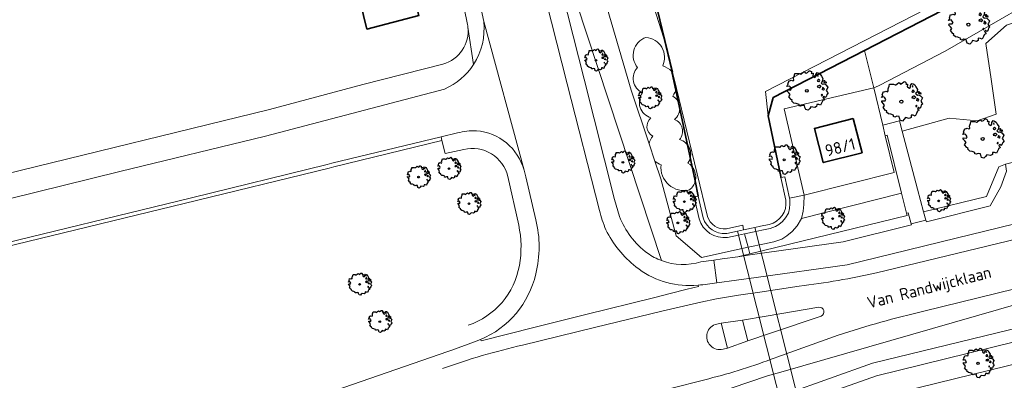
# Model space of a CAD drawing. Header units: metres. Extents: x 152391 to 157968, y 462336 to 467280.
# Tile 588 of 656: x 156572 to 156685, y 464189 to 464230. Entities that reach past the tile are written whole.
import ezdxf
from ezdxf.enums import TextEntityAlignment as Align

# ---------------------------------------------------------------- set-up
doc = ezdxf.new("R2010")
doc.units = ezdxf.units.M
doc.header["$LTSCALE"] = 0.75
doc.layers.get('0').update_dxf_attribs({"lineweight": 25})
for name, color, linetype, lineweight in [('B-GV-GR-BOOM-S', 252, 'Continuous', 25), ('B-WE-GK-BESCHOEIING-G', 251, 'GK-BESCHOEIING', 35), ('B-WE-GR-BEPLANTING_CULTUUR_BOSPLANTSOEN-GV', 251, 'Continuous', 18), ('B-WE-GR-BOS_GEMENGD-GV', 251, 'Continuous', 13), ('B-WE-GR-BOS_LOOF-GV', 251, 'Continuous', 13), ('B-WE-GW-TALUD_KRUIN-G', 251, 'Continuous', 18), ('B-WE-KW-KUNSTWERK_DUIKER-GV', 5, 'Continuous', 18), ('B-WE-OG-BEBOUWING-GV', 6, 'Continuous', 35), ('B-WE-OG-BEBOUWING-T18', 1, 'Continuous', 18), ('B-WE-OG-TERREIN_CULTUURSCHEIDING-GV', 251, 'Continuous', 18), ('B-WE-OG-TOPOGRAFIE-T18', 1, 'Continuous', 18), ('B-WE-OG-WATER_SLOOT-GV', 251, 'Continuous', 18), ('B-WE-VH-VERHARDING_ASFALT-GV', 251, 'Continuous', 18), ('B-WE-VH-VERHARDING_TEGEL-GV', 251, 'Continuous', 18)]:
    doc.layers.add(name, color=color, linetype=linetype, lineweight=lineweight)
doc.styles.add('NLCS-ISO-M750-T18', font='NLCS-ISO.ttf', dxfattribs={"height": 1.35})
doc.linetypes.add('GK-BESCHOEIING', pattern='A,30,-5,[1,NLCS.SHX,S=1,R=0,X=0,Y=0],-5', length=40)

# ---------------------------------------------------------------- blocks, each defined once
blk = doc.blocks.new('SGR-BOOM_21_30')
at = {"linetype": 'Continuous'}
for p, q in [((-1.13, 1.09), (-1.11, 1.19)), ((-1.11, 1.19), (-1.05, 1.33)), ((-1.05, 1.33), (-1.02, 1.5)), ((-1.02, 1.5), (-0.67, 1.5)), ((-0.67, 1.5), (-0.52, 1.43)), ((-0.52, 1.43), (-0.47, 1.45)), ((-0.47, 1.45), (-0.37, 1.55)), ((-0.37, 1.55), (-0.23, 1.65)), ((-0.23, 1.65), (-0.13, 1.58)), ((-0.13, 1.58), (-0.06, 1.52)), ((-0.06, 1.52), (0.07, 1.58)), ((0.07, 1.58), (0.2, 1.71)), ((0.2, 1.71), (0.26, 1.73)), ((0.26, 1.73), (0.33, 1.7)), ((0.33, 1.7), (0.39, 1.65)), ((0.4, 1.53), (0.38, 1.5)), ((0.38, 1.5), (0.53, 1.52)), ((0.39, 1.65), (0.4, 1.53)), ((0.54, 1.48), (0.51, 1.29)), ((0.51, 1.29), (0.57, 1.24)), ((0.53, 1.52), (0.54, 1.48)), ((0.57, 1.24), (0.69, 1.15)), ((0.69, 1.15), (0.75, 1.2)), ((0.75, 1.2), (0.8, 1.29)), ((0.79, 1.4), (0.89, 1.56)), ((0.8, 1.29), (0.79, 1.4)), ((0.89, 1.56), (1.02, 1.53)), ((0.97, 1.37), (0.93, 1.33)), ((0.93, 1.33), (0.95, 1.25)), ((0.95, 1.25), (0.96, 1.24)), ((0.96, 1.27), (0.97, 1.37)), ((1.02, 1.53), (1.16, 1.45)), ((1.16, 1.45), (1.25, 1.27)), ((1.25, 1.27), (1.38, 1.06)), ((-1.7, 0.37), (-1.66, 0.48)), ((-1.49, 0.41), (-1.7, 0.37)), ((-1.68, -0.03), (-1.67, 0.09)), ((-1.67, 0.09), (-1.39, 0.07)), ((-1.66, 0.48), (-1.6, 0.53)), ((-1.63, 0.58), (-1.53, 0.87)), ((-1.6, 0.53), (-1.63, 0.58)), ((-1.53, 0.87), (-1.46, 0.86)), ((-1.42, 0.33), (-1.49, 0.41)), ((-1.46, 0.86), (-1.34, 0.91)), ((-1.33, 0.18), (-1.42, 0.33)), ((-1.39, 0.07), (-1.33, 0.18)), ((-1.34, 0.91), (-1.18, 0.86)), ((-1.18, 0.86), (-1.12, 0.92)), ((-1.12, 0.92), (-1.13, 1.09)), ((0.94, 0.91), (0.89, 0.87)), ((0.89, 0.87), (0.93, 0.83)), ((0.93, 0.41), (0.89, 0.33)), ((0.89, 0.33), (1.03, 0.32)), ((0.93, 0.83), (0.98, 0.84)), ((1.05, 0.46), (0.93, 0.41)), ((0.97, 0.97), (0.94, 0.91)), ((1.03, 0.97), (0.97, 0.97)), ((0.98, 0.84), (1.03, 0.78)), ((1.08, 0.94), (1.03, 0.97)), ((1.03, 0.78), (1.08, 0.84)), ((1.03, 0.32), (1.11, 0.25)), ((1.11, 0.46), (1.05, 0.46)), ((1.12, 0.87), (1.08, 0.94)), ((1.08, 0.84), (1.12, 0.87)), ((1.22, 0.4), (1.11, 0.46)), ((1.11, 0.25), (1.2, 0.37)), ((1.2, 0.37), (1.24, 0.41)), ((1.32, 0.79), (1.23, 0.69)), ((1.23, 0.69), (1.27, 0.63)), ((1.27, 0.63), (1.38, 0.56)), ((1.34, 0.18), (1.31, 0.1)), ((1.43, 0.05), (1.31, 0.1)), ((1.38, 1.06), (1.32, 0.79)), ((1.36, 0.3), (1.34, 0.23)), ((1.34, 0.23), (1.34, 0.18)), ((1.43, 0.23), (1.36, 0.3)), ((1.38, 0.56), (1.44, 0.6)), ((1.47, 0.2), (1.43, 0.23)), ((1.43, 0.05), (1.51, 0.14)), ((1.47, 0.86), (1.44, 0.81)), ((1.44, 0.81), (1.46, 0.74)), ((1.44, 0.6), (1.57, 0.56)), ((1.46, 0.74), (1.53, 0.69)), ((1.54, 0.86), (1.47, 0.86)), ((1.51, 0.14), (1.47, 0.2)), ((1.53, 0.73), (1.64, 0.68)), ((1.53, 0.69), (1.54, 0.73)), ((1.62, 0.76), (1.54, 0.86)), ((1.57, 0.56), (1.64, 0.51)), ((1.73, 0.71), (1.62, 0.76)), ((1.64, 0.68), (1.73, 0.71)), ((1.64, 0.51), (1.81, 0.32)), ((1.72, 0.1), (1.67, 0.04)), ((1.67, 0.04), (1.76, -0.09)), ((1.81, 0.32), (1.72, 0.1)), ((-1.54, -0.18), (-1.68, -0.03)), ((-1.55, -0.51), (-1.49, -0.42)), ((-1.35, -0.75), (-1.55, -0.51)), ((-1.44, -0.32), (-1.54, -0.18)), ((-1.49, -0.42), (-1.44, -0.32)), ((-1.25, -0.78), (-1.35, -0.75)), ((-1.27, -0.9), (-1.25, -0.78)), ((-1.11, -1.05), (-1.27, -0.9)), ((-0.91, -1.08), (-1.11, -1.05)), ((-0.67, -1.18), (-0.91, -1.08)), ((1.29, -1.01), (1.18, -1.24)), ((1.29, -0.29), (1.24, -0.36)), ((1.24, -0.36), (1.25, -0.42)), ((1.26, -0.42), (1.33, -0.41)), ((1.33, -0.34), (1.29, -0.29)), ((1.36, -0.88), (1.29, -1.01)), ((1.33, -0.41), (1.33, -0.34)), ((1.37, -0.83), (1.36, -0.88)), ((1.48, -0.8), (1.37, -0.83)), ((1.46, -0.47), (1.39, -0.59)), ((1.39, -0.59), (1.43, -0.64)), ((1.43, -0.64), (1.5, -0.7)), ((1.58, -0.59), (1.46, -0.47)), ((1.5, -0.7), (1.48, -0.8)), ((1.66, -0.52), (1.58, -0.59)), ((1.68, -0.42), (1.66, -0.52)), ((1.72, -0.31), (1.68, -0.42)), ((1.84, -0.18), (1.72, -0.31)), ((1.76, -0.09), (1.84, -0.18)), ((-0.68, -1.29), (-0.67, -1.18)), ((-0.55, -1.33), (-0.68, -1.29)), ((-0.4, -1.26), (-0.55, -1.33)), ((-0.19, -1.28), (-0.4, -1.26)), ((-0.16, -1.43), (-0.19, -1.28)), ((-0.13, -1.49), (-0.16, -1.43)), ((-0.1, -1.61), (-0.13, -1.49)), ((0.11, -1.67), (-0.1, -1.61)), ((0.25, -1.52), (0.11, -1.67)), ((0.36, -1.38), (0.25, -1.52)), ((0.68, -1.44), (0.36, -1.38)), ((0.83, -1.36), (0.68, -1.44)), ((0.84, -1.16), (0.83, -1.36)), ((1.03, -1.18), (0.84, -1.16)), ((1.18, -1.24), (1.03, -1.18))]:
    blk.add_line(p, q, dxfattribs=at)
blk.add_circle((0, 0), 0.126, dxfattribs=at)
blk = doc.blocks.new('SGR-BOOM_31_50')
at = {"linetype": 'Continuous'}
for p, q in [((0.09, 2.11), (0.27, 2.28)), ((0.27, 2.28), (0.35, 2.31)), ((0.35, 2.31), (0.44, 2.26)), ((0.44, 2.26), (0.52, 2.2)), ((-2.18, 0.77), (-2.04, 1.17)), ((-2.04, 1.17), (-1.94, 1.14)), ((-1.94, 1.14), (-1.79, 1.21)), ((-1.79, 1.21), (-1.57, 1.14)), ((-1.57, 1.14), (-1.49, 1.23)), ((-1.51, 1.45), (-1.48, 1.58)), ((-1.49, 1.23), (-1.51, 1.45)), ((-1.48, 1.58), (-1.4, 1.78)), ((-1.4, 1.78), (-1.36, 2)), ((-1.36, 2), (-0.89, 2)), ((-0.89, 2), (-0.69, 1.91)), ((-0.69, 1.91), (-0.63, 1.93)), ((-0.63, 1.93), (-0.49, 2.06)), ((-0.49, 2.06), (-0.3, 2.2)), ((-0.3, 2.2), (-0.18, 2.11)), ((-0.18, 2.11), (-0.08, 2.02)), ((-0.08, 2.02), (0.09, 2.11)), ((0.54, 2.04), (0.51, 2)), ((0.51, 2), (0.71, 2.02)), ((0.52, 2.2), (0.54, 2.04)), ((0.72, 1.98), (0.68, 1.71)), ((0.68, 1.71), (0.75, 1.65)), ((0.71, 2.02), (0.72, 1.98)), ((0.75, 1.65), (0.92, 1.54)), ((0.92, 1.54), (1, 1.6)), ((1, 1.6), (1.06, 1.71)), ((1.05, 1.87), (1.19, 2.09)), ((1.06, 1.71), (1.05, 1.87)), ((1.19, 2.09), (1.36, 2.04)), ((1.25, 1.21), (1.19, 1.17)), ((1.19, 1.17), (1.23, 1.1)), ((1.3, 1.82), (1.23, 1.78)), ((1.23, 1.78), (1.27, 1.67)), ((1.3, 1.3), (1.25, 1.21)), ((1.27, 1.67), (1.28, 1.65)), ((1.28, 1.69), (1.3, 1.82)), ((1.37, 1.3), (1.3, 1.3)), ((1.36, 2.04), (1.54, 1.93)), ((1.44, 1.25), (1.37, 1.3)), ((1.5, 1.17), (1.44, 1.25)), ((1.44, 1.12), (1.5, 1.17)), ((1.54, 1.93), (1.67, 1.69)), ((1.67, 1.69), (1.84, 1.41)), ((1.84, 1.41), (1.76, 1.06)), ((1.96, 1.14), (1.92, 1.08)), ((2.06, 1.14), (1.96, 1.14)), ((2.16, 1.01), (2.06, 1.14)), ((-2.27, 0.49), (-2.21, 0.64)), ((-1.99, 0.55), (-2.27, 0.49)), ((-2.24, -0.04), (-2.22, 0.11)), ((-2.22, 0.11), (-1.85, 0.09)), ((-2.21, 0.64), (-2.13, 0.71)), ((-2.13, 0.71), (-2.18, 0.77)), ((-1.9, 0.44), (-1.99, 0.55)), ((-1.77, 0.25), (-1.9, 0.44)), ((-1.85, 0.09), (-1.77, 0.25)), ((1.23, 0.55), (1.19, 0.44)), ((1.19, 0.44), (1.37, 0.42)), ((1.23, 1.1), (1.31, 1.12)), ((1.4, 0.62), (1.23, 0.55)), ((1.31, 1.12), (1.37, 1.03)), ((1.37, 1.03), (1.44, 1.12)), ((1.37, 0.42), (1.48, 0.33)), ((1.48, 0.62), (1.4, 0.62)), ((1.62, 0.53), (1.48, 0.62)), ((1.48, 0.33), (1.61, 0.49)), ((1.61, 0.49), (1.65, 0.55)), ((1.76, 1.06), (1.64, 0.93)), ((1.64, 0.93), (1.7, 0.84)), ((1.7, 0.84), (1.84, 0.75)), ((1.79, 0.25), (1.75, 0.14)), ((1.91, 0.07), (1.75, 0.14)), ((1.81, 0.4), (1.79, 0.31)), ((1.79, 0.31), (1.79, 0.25)), ((1.9, 0.31), (1.81, 0.4)), ((1.84, 0.75), (1.92, 0.79)), ((1.96, 0.27), (1.9, 0.31)), ((1.91, 0.07), (2.01, 0.18)), ((1.92, 1.08), (1.95, 0.99)), ((1.92, 0.79), (2.09, 0.75)), ((1.95, 0.99), (2.04, 0.93)), ((2.01, 0.18), (1.96, 0.27)), ((2.04, 0.97), (2.18, 0.9)), ((2.04, 0.93), (2.06, 0.97)), ((2.09, 0.75), (2.18, 0.68)), ((2.3, 0.95), (2.16, 1.01)), ((2.18, 0.9), (2.3, 0.95)), ((2.18, 0.68), (2.41, 0.42)), ((2.29, 0.14), (2.23, 0.05)), ((2.23, 0.05), (2.35, -0.13)), ((2.41, 0.42), (2.29, 0.14)), ((-2.05, -0.24), (-2.24, -0.04)), ((-2.07, -0.67), (-1.99, -0.56)), ((-1.8, -1), (-2.07, -0.67)), ((-1.91, -0.43), (-2.05, -0.24)), ((-1.99, -0.56), (-1.91, -0.43)), ((-1.67, -1.05), (-1.8, -1)), ((-1.7, -1.2), (-1.67, -1.05)), ((1.72, -0.39), (1.65, -0.48)), ((1.65, -0.48), (1.67, -0.56)), ((1.68, -0.56), (1.78, -0.54)), ((1.78, -0.45), (1.72, -0.39)), ((1.78, -0.54), (1.78, -0.45)), ((1.82, -1.11), (1.81, -1.18)), ((1.98, -1.07), (1.82, -1.11)), ((1.95, -0.63), (1.85, -0.78)), ((1.85, -0.78), (1.9, -0.85)), ((1.9, -0.85), (1.99, -0.94)), ((2.1, -0.78), (1.95, -0.63)), ((1.99, -0.94), (1.98, -1.07)), ((2.21, -0.7), (2.1, -0.78)), ((2.24, -0.56), (2.21, -0.7)), ((2.29, -0.41), (2.24, -0.56)), ((2.46, -0.24), (2.29, -0.41)), ((2.35, -0.13), (2.46, -0.24)), ((-1.48, -1.4), (-1.7, -1.2)), ((-1.22, -1.44), (-1.48, -1.4)), ((-0.89, -1.57), (-1.22, -1.44)), ((-0.91, -1.72), (-0.89, -1.57)), ((-0.73, -1.77), (-0.91, -1.72)), ((-0.53, -1.68), (-0.73, -1.77)), ((-0.25, -1.7), (-0.53, -1.68)), ((-0.21, -1.9), (-0.25, -1.7)), ((-0.18, -1.99), (-0.21, -1.9)), ((-0.13, -2.14), (-0.18, -1.99)), ((0.15, -2.23), (-0.13, -2.14)), ((0.34, -2.03), (0.15, -2.23)), ((0.47, -1.83), (0.34, -2.03)), ((0.91, -1.92), (0.47, -1.83)), ((1.11, -1.81), (0.91, -1.92)), ((1.13, -1.55), (1.11, -1.81)), ((1.37, -1.57), (1.13, -1.55)), ((1.58, -1.66), (1.37, -1.57)), ((1.72, -1.35), (1.58, -1.66)), ((1.81, -1.18), (1.72, -1.35))]:
    blk.add_line(p, q, dxfattribs=at)
blk.add_circle((0, 0), 0.169, dxfattribs=at)
blk = doc.blocks.new('SGR-BOOM_0_20')
at = {"linetype": 'Continuous'}
for p, q in [((-0.35, 1.09), (-0.27, 1.16)), ((-0.27, 1.16), (-0.17, 1.24)), ((-0.17, 1.24), (-0.1, 1.19)), ((-0.1, 1.19), (-0.05, 1.14)), ((-0.05, 1.14), (0.05, 1.19)), ((0.05, 1.19), (0.15, 1.28)), ((0.15, 1.28), (0.2, 1.3)), ((0.2, 1.3), (0.25, 1.27)), ((0.25, 1.27), (0.29, 1.24)), ((0.3, 1.15), (0.28, 1.12)), ((0.28, 1.12), (0.4, 1.14)), ((0.29, 1.24), (0.3, 1.15)), ((0.4, 1.14), (0.41, 1.11)), ((0.59, 1.05), (0.67, 1.17)), ((0.67, 1.17), (0.76, 1.15)), ((0.76, 1.15), (0.87, 1.09)), ((-1.28, 0.27), (-1.24, 0.36)), ((-1.12, 0.31), (-1.28, 0.27)), ((-1.26, -0.02), (-1.25, 0.06)), ((-1.25, 0.06), (-1.04, 0.05)), ((-1.24, 0.36), (-1.2, 0.4)), ((-1.22, 0.43), (-1.15, 0.66)), ((-1.2, 0.4), (-1.22, 0.43)), ((-1.15, 0.66), (-1.09, 0.64)), ((-1.07, 0.25), (-1.12, 0.31)), ((-1.09, 0.64), (-1.01, 0.68)), ((-1, 0.14), (-1.07, 0.25)), ((-1.04, 0.05), (-1, 0.14)), ((-1.01, 0.68), (-0.88, 0.64)), ((-0.88, 0.64), (-0.84, 0.69)), ((-0.85, 0.82), (-0.83, 0.89)), ((-0.84, 0.69), (-0.85, 0.82)), ((-0.83, 0.89), (-0.79, 1)), ((-0.79, 1), (-0.76, 1.12)), ((-0.76, 1.12), (-0.5, 1.12)), ((-0.5, 1.12), (-0.39, 1.07)), ((-0.39, 1.07), (-0.35, 1.09)), ((0.41, 1.11), (0.38, 0.96)), ((0.38, 0.96), (0.42, 0.93)), ((0.42, 0.93), (0.52, 0.87)), ((0.52, 0.87), (0.56, 0.9)), ((0.56, 0.9), (0.6, 0.96)), ((0.6, 0.96), (0.59, 1.05)), ((0.7, 0.68), (0.67, 0.66)), ((0.67, 0.66), (0.69, 0.62)), ((0.69, 0.31), (0.67, 0.25)), ((0.67, 0.25), (0.77, 0.24)), ((0.73, 1.03), (0.69, 1)), ((0.69, 1), (0.71, 0.94)), ((0.69, 0.62), (0.74, 0.63)), ((0.79, 0.35), (0.69, 0.31)), ((0.73, 0.73), (0.7, 0.68)), ((0.71, 0.94), (0.72, 0.93)), ((0.72, 0.95), (0.73, 1.03)), ((0.77, 0.73), (0.73, 0.73)), ((0.74, 0.63), (0.77, 0.58)), ((0.81, 0.71), (0.77, 0.73)), ((0.77, 0.58), (0.81, 0.63)), ((0.77, 0.24), (0.83, 0.19)), ((0.83, 0.35), (0.79, 0.35)), ((0.84, 0.66), (0.81, 0.71)), ((0.81, 0.63), (0.84, 0.66)), ((0.91, 0.3), (0.83, 0.35)), ((0.83, 0.19), (0.9, 0.27)), ((0.87, 1.09), (0.94, 0.95)), ((0.9, 0.27), (0.93, 0.31)), ((0.99, 0.59), (0.92, 0.52)), ((0.92, 0.52), (0.96, 0.47)), ((0.94, 0.95), (1.03, 0.79)), ((0.96, 0.47), (1.03, 0.42)), ((1.01, 0.14), (0.98, 0.08)), ((1.08, 0.04), (0.98, 0.08)), ((1.03, 0.79), (0.99, 0.59)), ((1.02, 0.22), (1.01, 0.18)), ((1.01, 0.18), (1.01, 0.14)), ((1.07, 0.18), (1.02, 0.22)), ((1.03, 0.42), (1.08, 0.45)), ((1.1, 0.15), (1.07, 0.18)), ((1.1, 0.64), (1.08, 0.61)), ((1.08, 0.61), (1.1, 0.56)), ((1.08, 0.45), (1.17, 0.42)), ((1.08, 0.04), (1.13, 0.1)), ((1.16, 0.64), (1.1, 0.64)), ((1.1, 0.56), (1.15, 0.52)), ((1.13, 0.1), (1.1, 0.15)), ((1.15, 0.55), (1.23, 0.51)), ((1.15, 0.52), (1.16, 0.55)), ((1.22, 0.57), (1.16, 0.64)), ((1.17, 0.42), (1.23, 0.39)), ((1.3, 0.53), (1.22, 0.57)), ((1.23, 0.51), (1.3, 0.53)), ((1.23, 0.39), (1.36, 0.24)), ((1.29, 0.08), (1.25, 0.03)), ((1.25, 0.03), (1.32, -0.07)), ((1.36, 0.24), (1.29, 0.08)), ((-1.15, -0.13), (-1.26, -0.02)), ((-1.16, -0.38), (-1.12, -0.32)), ((-1.02, -0.56), (-1.16, -0.38)), ((-1.08, -0.24), (-1.15, -0.13)), ((-1.12, -0.32), (-1.08, -0.24)), ((-0.94, -0.59), (-1.02, -0.56)), ((-0.95, -0.67), (-0.94, -0.59)), ((-0.83, -0.79), (-0.95, -0.67)), ((-0.68, -0.81), (-0.83, -0.79)), ((-0.5, -0.88), (-0.68, -0.81)), ((-0.51, -0.97), (-0.5, -0.88)), ((-0.41, -0.99), (-0.51, -0.97)), ((-0.3, -0.95), (-0.41, -0.99)), ((-0.14, -0.96), (-0.3, -0.95)), ((-0.12, -1.07), (-0.14, -0.96)), ((-0.1, -1.12), (-0.12, -1.07)), ((-0.07, -1.2), (-0.1, -1.12)), ((0.27, -1.03), (0.19, -1.14)), ((0.51, -1.08), (0.27, -1.03)), ((0.62, -1.02), (0.51, -1.08)), ((0.63, -0.87), (0.62, -1.02)), ((0.77, -0.88), (0.63, -0.87)), ((0.89, -0.93), (0.77, -0.88)), ((0.96, -0.76), (0.89, -0.93)), ((0.96, -0.22), (0.93, -0.27)), ((0.93, -0.27), (0.94, -0.32)), ((0.95, -0.32), (1, -0.3)), ((1, -0.26), (0.96, -0.22)), ((1.02, -0.66), (0.96, -0.76)), ((1, -0.3), (1, -0.26)), ((1.03, -0.63), (1.02, -0.66)), ((1.11, -0.6), (1.03, -0.63)), ((1.1, -0.35), (1.04, -0.44)), ((1.04, -0.44), (1.07, -0.48)), ((1.07, -0.48), (1.12, -0.53)), ((1.18, -0.44), (1.1, -0.35)), ((1.12, -0.53), (1.11, -0.6)), ((1.24, -0.39), (1.18, -0.44)), ((1.26, -0.32), (1.24, -0.39)), ((1.29, -0.23), (1.26, -0.32)), ((1.38, -0.13), (1.29, -0.23)), ((1.32, -0.07), (1.38, -0.13)), ((0.08, -1.25), (-0.07, -1.2)), ((0.19, -1.14), (0.08, -1.25))]:
    blk.add_line(p, q, dxfattribs=at)
blk.add_circle((0, 0), 0.0948, dxfattribs=at)

msp = doc.modelspace()

# ---------------------------------------------------------------- linework, layer by layer
at = {"layer": 'B-WE-GK-BESCHOEIING-G'}
for points in [[(156668.48, 464226.34), (156677.38, 464230.93), (156696.43, 464240.88), (156706.37, 464246.01), (156721.38, 464253.82)], [(156646.51, 464223.84), (156642.67, 464239.67), (156642.23, 464241.71)], [(156668.48, 464226.34), (156658.01, 464220.93), (156657.46, 464218.84)], [(156649.1, 464211.4), (156646.41, 464223.94)], [(156658.92, 464211.77), (156658.89, 464211.89), (156657.46, 464218.84)], [(156649.42, 464209.62), (156649.1, 464211.37)]]:
    msp.add_lwpolyline(points, dxfattribs=at)
at = {"layer": 'B-WE-GR-BEPLANTING_CULTUUR_BOSPLANTSOEN-GV'}
for points in [[(156713.02, 464233.58), (156714.5, 464233.68), (156714.87, 464233.66), (156715.24, 464233.67), (156715.61, 464233.72), (156715.98, 464233.8), (156716.33, 464233.92), (156724.46, 464238.95), (156728.77, 464240.39), (156726.07, 464245.5), (156723.69, 464250.14), (156723.35, 464250.82), (156722.63, 464252.18), (156722.31, 464252.01), (156677.75, 464226.27)], [(156677.75, 464226.27), (156670.23, 464222.35), (156669.68, 464222.1), (156669.55, 464222.05), (156670.58, 464217.77), (156672.49, 464218.26), (156672.8, 464217.08), (156678.2, 464218.57), (156681.39, 464218.28), (156683.59, 464219.04), (156683, 464223.03), (156682.4, 464227.13), (156684.77, 464229.26), (156687.83, 464230.22), (156689.51, 464229.33), (156689.98, 464228), (156700.24, 464231.54), (156704.43, 464232.93)]]:
    msp.add_lwpolyline(points, dxfattribs=at)
at = {"layer": 'B-WE-GR-BOS_GEMENGD-GV'}
for points in [[(156661.59, 464209.76), (156659.27, 464219.63), (156669.55, 464222.05), (156668.48, 464226.34), (156658.01, 464220.93), (156657.46, 464218.84), (156658.89, 464211.89), (156658.92, 464211.77), (156659.38, 464211.86), (156659.9, 464209.41)], [(156661.59, 464209.76), (156661.55, 464208.67), (156661.47, 464207.92), (156661.26, 464207.05), (156672.74, 464209.96), (156671.07, 464216.61), (156670.87, 464216.56), (156671.87, 464212.36)]]:
    msp.add_lwpolyline(points, close=True, dxfattribs=at)
at = {"layer": 'B-WE-GR-BOS_LOOF-GV'}
for points in [[(156643.45, 464227.84, 0.520476), (156642.48, 464224.38)], [(156645.37, 464224.57, 0.520585), (156643.45, 464227.84)], [(156642.48, 464224.38, 0.52031), (156643.06, 464221.5)], [(156646.41, 464223.94, 0.117735), (156645.37, 464224.57)], [(156646.53, 464221.11, 0.086619), (156646.95, 464221.99)], [(156643.06, 464221.5, 0.520766), (156644.02, 464218.61)], [(156646.72, 464218.42, 0.520448), (156646.53, 464221.11)], [(156644.02, 464218.61, 0.520792), (156644.22, 464216.5)], [(156647.3, 464216.12, 0.520763), (156646.72, 464218.42)], [(156644.22, 464216.5, 0.11597), (156643.81, 464215.64)], [(156648.26, 464213.43, 0.520367), (156647.3, 464216.12)], [(156644.48, 464213.64, 0.099663), (156645.18, 464213.23)], [(156645.18, 464213.23, 0.521129), (156648.45, 464210.35)], [(156649.1, 464211.37, 0.32754), (156648.26, 464213.43)]]:
    msp.add_lwpolyline(points, format="xyb", dxfattribs=at)
for points in [[(156646.95, 464221.99), (156646.51, 464223.84), (156646.41, 464223.94)], [(156643.81, 464215.64), (156644.48, 464213.64)], [(156648.45, 464210.35), (156648.57, 464210.45), (156648.67, 464210.56), (156648.77, 464210.68), (156648.86, 464210.81), (156648.94, 464210.94), (156649, 464211.08), (156649.06, 464211.22), (156649.1, 464211.37)]]:
    msp.add_lwpolyline(points, dxfattribs=at)
at = {"layer": 'B-WE-GW-TALUD_KRUIN-G'}
for points in [[(156623.95, 464297.62), (156624.79, 464294.19), (156626.57, 464282.29), (156629.8, 464268.84), (156634.64, 464252.52), (156636.1, 464242.73), (156639.01, 464231.21), (156641.76, 464221.8), (156643.81, 464215.64)], [(156644.48, 464213.64), (156645.15, 464211.62), (156646.92, 464205.09), (156649.83, 464202.6), (156655.16, 464203.76)]]:
    msp.add_lwpolyline(points, dxfattribs=at)
at = {"layer": 'B-WE-KW-KUNSTWERK_DUIKER-GV'}
msp.add_lwpolyline([(156661.48, 464184.09), (156655.92, 464206.03), (156654.63, 464205.76), (156653.94, 464205.62), (156659.49, 464183.63)], close=True, dxfattribs=at)
at = {"layer": 'B-WE-OG-BEBOUWING-GV'}
for points in [[(156609.23, 464238.07), (156611.48, 464228.8), (156617.42, 464230.35), (156616.74, 464233.05), (156621.48, 464234.24), (156619.83, 464240.81), (156615.1, 464239.62)], [(156667.19, 464218.53), (156662.75, 464217.4), (156663.77, 464213.47), (156668.21, 464214.6)]]:
    msp.add_lwpolyline(points, close=True, dxfattribs=at)
at = {"layer": 'B-WE-OG-TERREIN_CULTUURSCHEIDING-GV'}
for points in [[(156591.6, 464404.02), (156595.53, 464388.38), (156599.94, 464370.51), (156601.33, 464365.15), (156605.42, 464348.34), (156620.49, 464287.07), (156631.29, 464243.14), (156636.36, 464223.05), (156639.84, 464209.24), (156640.42, 464207.31)], [(156623.95, 464297.62), (156624.79, 464294.19), (156626.57, 464282.29), (156629.8, 464268.84), (156634.64, 464252.52), (156636.1, 464242.73), (156639.01, 464231.21), (156641.76, 464221.8), (156643.81, 464215.64)], [(156646.41, 464223.94), (156645.5, 464227.75), (156643.77, 464233.17), (156642.97, 464236.99), (156642.54, 464237.65)], [(156635.51, 464231.79), (156645.24, 464202.23)], [(156645.24, 464202.23), (156635.51, 464231.79)], [(156649.75, 464202.1), (156651.21, 464202.3), (156652.18, 464202.43), (156653.99, 464202.68), (156655.35, 464203.01), (156655.16, 464203.76), (156649.83, 464202.6), (156646.92, 464205.09), (156645.15, 464211.62), (156644.48, 464213.64), (156643.81, 464215.64), (156641.76, 464221.8), (156639.01, 464231.21)], [(156622.59, 464214.99), (156620.43, 464214.52), (156620.06, 464216.03), (156607.71, 464213.01), (156607.17, 464212.85), (156590.56, 464208.79), (156567.11, 464203.07), (156555.25, 464200.18), (156552.97, 464201.63), (156552.7, 464201.56), (156552.77, 464201.28), (156553.18, 464199.57)], [(156644.48, 464213.64), (156645.15, 464211.62), (156646.92, 464205.09), (156649.83, 464202.6), (156655.16, 464203.76), (156654.86, 464204.87), (156654.75, 464205.31), (156654.05, 464205.16), (156652.79, 464204.89)], [(156628.87, 464206.3), (156627.61, 464211.89)], [(156649.1, 464211.37), (156649.06, 464211.22), (156649, 464211.08), (156648.94, 464210.94), (156648.86, 464210.81), (156648.77, 464210.68), (156648.67, 464210.56), (156648.57, 464210.45), (156648.45, 464210.35)], [(156649.55, 464207.02), (156648.96, 464209.52), (156649.42, 464209.62), (156649.1, 464211.37)], [(156653.67, 464183.26), (156656.02, 464184.11), (156659.93, 464185.5), (156669.85, 464189.02), (156696.23, 464195.52), (156715.76, 464200.27), (156729.66, 464203.75), (156735.37, 464205.16), (156735.12, 464206.57), (156721.86, 464203.32), (156719.52, 464202.74), (156707.01, 464199.65), (156689.34, 464195.33), (156669.42, 464190.46), (156659.55, 464186.96)]]:
    msp.add_lwpolyline(points, dxfattribs=at)
for points in [[(156684.64, 464213.28), (156699.68, 464216.95), (156700.05, 464217.02), (156702.89, 464214.61), (156705.81, 464215.21), (156704.58, 464220.11), (156693.77, 464217.38), (156689.98, 464228), (156689.51, 464229.33), (156687.83, 464230.22), (156684.77, 464229.26), (156682.4, 464227.13), (156683, 464223.03), (156683.59, 464219.04), (156681.39, 464218.28), (156678.2, 464218.57), (156672.8, 464217.08), (156674.56, 464210.42), (156675.24, 464207.84), (156682.47, 464209.59), (156683.87, 464213)], [(156675.24, 464207.84), (156675.53, 464206.88), (156675.58, 464206.67), (156682.88, 464208.52), (156684.11, 464210.69), (156684.77, 464212.51), (156684.64, 464213.28), (156683.87, 464213), (156682.47, 464209.59)], [(156661.26, 464207.05), (156661.47, 464207.92), (156661.55, 464208.67), (156661.59, 464209.76), (156659.9, 464209.41), (156659.94, 464209.25), (156659.95, 464208.73), (156659.9, 464208.2), (156659.77, 464207.67), (156659.45, 464207.14), (156659.1, 464206.72), (156658.67, 464206.39), (156658.28, 464206.13), (156657.67, 464205.92), (156656.71, 464205.72), (156656.03, 464205.58), (156654.75, 464205.31), (156654.86, 464204.87), (156655.16, 464203.76), (156657.04, 464204.16), (156658.09, 464204.38), (156659, 464204.69), (156659.59, 464205.09), (156660.21, 464205.56), (156660.76, 464206.22)], [(156673.32, 464207.66), (156672.74, 464209.96), (156661.26, 464207.05), (156660.76, 464206.22), (156660.21, 464205.56), (156659.59, 464205.09), (156659, 464204.69), (156658.09, 464204.38), (156657.04, 464204.16), (156655.16, 464203.76), (156655.35, 464203.01), (156673.39, 464207.39)], [(156655.38, 464202.88), (156666.04, 464204.37), (156673.89, 464206.32), (156673.85, 464206.47), (156673.51, 464207.71), (156673.32, 464207.66), (156673.39, 464207.39), (156655.35, 464203.01), (156653.99, 464202.68)], [(156660.28, 464184.17), (156662.6, 464184.71), (156697, 464193.13), (156710.5, 464196.46), (156714.39, 464197.42), (156715.76, 464200.27), (156696.23, 464195.52), (156669.85, 464189.02), (156659.93, 464185.5)]]:
    msp.add_lwpolyline(points, close=True, dxfattribs=at)
for points in [[(156642.48, 464224.38, -0.520476), (156643.45, 464227.84)], [(156643.45, 464227.84, -0.520585), (156645.37, 464224.57)], [(156643.06, 464221.5, -0.52031), (156642.48, 464224.38)], [(156645.37, 464224.57, -0.117735), (156646.41, 464223.94)], [(156644.02, 464218.61, -0.520766), (156643.06, 464221.5)], [(156644.22, 464216.5, -0.520792), (156644.02, 464218.61)], [(156643.81, 464215.64, -0.11597), (156644.22, 464216.5)], [(156627.61, 464211.89, 0.418587), (156622.59, 464214.99)], [(156645.18, 464213.23, -0.099663), (156644.48, 464213.64)], [(156648.45, 464210.35, -0.521129), (156645.18, 464213.23)], [(156640.42, 464207.31, 0.139533), (156643.61, 464203.09)], [(156628.95, 464201.68, 0.099177), (156628.87, 464206.3)], [(156652.79, 464204.89, -0.368405), (156649.55, 464207.02)], [(156643.61, 464203.09, 0.066167), (156645.24, 464202.23)], [(156623.09, 464194.82, 0.275035), (156628.95, 464201.68)], [(156645.24, 464202.23, 0.165225), (156649.75, 464202.1)]]:
    msp.add_lwpolyline(points, format="xyb", dxfattribs=at)
at = {"layer": 'B-WE-OG-WATER_SLOOT-GV'}
for points in [[(156606.24, 464440.3), (156606.02, 464441.03), (156601.08, 464457.31), (156591.2, 464454.09), (156589.94, 464453.68), (156590.38, 464452.18), (156593.56, 464438.05), (156594.69, 464432.46), (156596.55, 464426.8), (156600.38, 464415.14), (156601.58, 464409.95), (156607.45, 464385.8), (156607.76, 464384.52), (156614.73, 464355.84), (156615.29, 464353.51), (156618.55, 464340.1), (156622.17, 464325.16), (156640.46, 464249.87), (156641.98, 464242.87), (156642.23, 464241.71), (156642.67, 464239.67), (156646.51, 464223.84), (156646.95, 464221.99)], [(156642.54, 464237.65), (156642.97, 464236.99), (156643.77, 464233.17), (156645.5, 464227.75), (156646.41, 464223.94), (156646.51, 464223.84), (156642.67, 464239.67), (156642.23, 464241.71)], [(156659.47, 464209.16), (156658.92, 464211.77), (156658.89, 464211.89), (156657.46, 464218.84), (156657.16, 464221.62), (156676.92, 464231.82)], [(156650.51, 464207.3), (156646.95, 464221.99)], [(156646.95, 464221.99), (156650.51, 464207.3)], [(156652.79, 464204.89), (156654.05, 464205.16), (156654.75, 464205.31), (156656.03, 464205.58), (156656.71, 464205.72), (156657.67, 464205.92), (156658.28, 464206.13), (156658.67, 464206.39), (156659.1, 464206.72), (156659.45, 464207.14), (156659.77, 464207.67), (156659.9, 464208.2), (156659.95, 464208.73), (156659.94, 464209.25), (156659.9, 464209.41), (156659.38, 464211.86), (156658.92, 464211.77), (156659.47, 464209.16)], [(156649.1, 464211.37), (156649.42, 464209.62), (156650.01, 464207.14), (156650.17, 464206.71), (156650.45, 464206.31), (156650.73, 464205.99), (156651.04, 464205.76), (156651.37, 464205.58), (156651.76, 464205.43), (156652.2, 464205.35), (156652.71, 464205.36), (156653.94, 464205.62), (156654.63, 464205.76), (156654.55, 464206.29), (156652.66, 464205.89)], [(156657.57, 464206.38), (156656.59, 464206.18), (156655.92, 464206.03), (156654.63, 464205.76), (156653.94, 464205.62), (156652.71, 464205.36), (156652.2, 464205.35), (156651.76, 464205.43), (156651.37, 464205.58), (156651.04, 464205.76), (156650.73, 464205.99), (156650.45, 464206.31), (156650.17, 464206.71), (156650.01, 464207.14), (156649.42, 464209.62), (156648.96, 464209.52), (156649.55, 464207.02)], [(156652.66, 464205.89), (156654.55, 464206.29), (156654.63, 464205.76), (156655.92, 464206.03), (156656.59, 464206.18), (156657.57, 464206.38)], [(156697, 464193.13), (156662.6, 464184.71), (156663.7, 464184.71), (156664.82, 464184.32), (156665.82, 464183.53), (156666.34, 464182.55), (156667.12, 464180.15), (156670.4, 464180.63), (156680.89, 464183.48), (156684.39, 464184.13), (156684.57, 464184.66)]]:
    msp.add_lwpolyline(points, dxfattribs=at)
for points in [[(156721.38, 464253.82), (156720.92, 464254.71), (156705.9, 464246.9), (156695.97, 464241.77), (156676.92, 464231.82), (156657.16, 464221.62), (156657.46, 464218.84), (156658.01, 464220.93), (156668.48, 464226.34), (156677.38, 464230.93), (156696.43, 464240.88), (156706.37, 464246.01)], [(156669.55, 464222.05), (156669.68, 464222.1), (156670.23, 464222.35), (156677.75, 464226.27), (156722.31, 464252.01), (156721.38, 464253.82), (156706.37, 464246.01), (156696.43, 464240.88), (156677.38, 464230.93), (156668.48, 464226.34)]]:
    msp.add_lwpolyline(points, close=True, dxfattribs=at)
for points in [[(156646.95, 464221.99, -0.086619), (156646.53, 464221.11)], [(156646.53, 464221.11, -0.520448), (156646.72, 464218.42)], [(156646.72, 464218.42, -0.520763), (156647.3, 464216.12)], [(156647.3, 464216.12, -0.520367), (156648.26, 464213.43)], [(156648.26, 464213.43, -0.32754), (156649.1, 464211.37)], [(156659.47, 464209.16, -0.387088), (156657.57, 464206.38)], [(156657.57, 464206.38, 0.387088), (156659.47, 464209.16)], [(156652.66, 464205.89, -0.36777), (156650.51, 464207.3)], [(156650.51, 464207.3, 0.36777), (156652.66, 464205.89)], [(156649.55, 464207.02, 0.368405), (156652.79, 464204.89)]]:
    msp.add_lwpolyline(points, format="xyb", dxfattribs=at)
at = {"layer": 'B-WE-VH-VERHARDING_ASFALT-GV'}
for points in [[(156638.12, 464207.99), (156634.44, 464222.5), (156629.64, 464241.35), (156618.88, 464285.79), (156618.67, 464286.62), (156598.37, 464368.26), (156597.08, 464367.94), (156594.53, 464378.53)], [(156599.64, 464342.77), (156600.34, 464339.85), (156598.87, 464337.44), (156600.14, 464332.61), (156609.76, 464293.01), (156611.79, 464284.9), (156613.82, 464276.78), (156620.68, 464249.1), (156624.86, 464229.65), (156629.49, 464212.59), (156629.68, 464211.85), (156630.84, 464206.93)], [(156776.82, 464229.88), (156770.78, 464227.68), (156769.24, 464227.13), (156767.27, 464226.48), (156763.43, 464225.51), (156754.23, 464223.24), (156748.35, 464221.84), (156737.16, 464219.1), (156734.23, 464218.39), (156717, 464214.14), (156699.16, 464209.74), (156677.27, 464204.38), (156673.39, 464203.43), (156666.52, 464201.76), (156656.06, 464200.29), (156651.56, 464199.67)], [(156629.49, 464212.59), (156624.86, 464229.65)], [(156669.88, 464200.82), (156688.33, 464205.3), (156700.96, 464208.43), (156720.73, 464213.29), (156734.51, 464216.66), (156736.74, 464217.21), (156759.42, 464222.72), (156764.95, 464224.09)], [(156764.95, 464224.09), (156759.42, 464222.72), (156736.74, 464217.21), (156734.51, 464216.66), (156720.73, 464213.29), (156700.96, 464208.43), (156688.33, 464205.3), (156669.88, 464200.82)], [(156620.36, 464221.91), (156599.86, 464216.51), (156583.17, 464212.46), (156560.72, 464206.9), (156552.36, 464204.87), (156544.53, 464202.97), (156543.94, 464202.82), (156511.78, 464194.86), (156503.96, 464192.98), (156486.44, 464188.79), (156484.9, 464188.46), (156483.76, 464188.35), (156482.18, 464188.57), (156482.01, 464188.63), (156480.51, 464189.13), (156479.46, 464189.75), (156482.28, 464176.46)], [(156761.41, 464217.58), (156750.75, 464214.94), (156747.88, 464214.24), (156735.39, 464211.18), (156723.65, 464208.29), (156698.48, 464202.15), (156675.3, 464196.43)], [(156675.3, 464196.43), (156698.48, 464202.15), (156723.65, 464208.29), (156735.39, 464211.18), (156747.88, 464214.24), (156750.75, 464214.94), (156761.41, 464217.58)], [(156487.48, 464184.11), (156487.67, 464184.16), (156498.36, 464186.73), (156518.35, 464191.63), (156548.89, 464199.09), (156550.28, 464201.43), (156550.78, 464201.55), (156552.53, 464201.98), (156553.03, 464202.11), (156555.3, 464200.65), (156567.17, 464203.55), (156591.38, 464209.45), (156606.91, 464213.24), (156607.47, 464213.41), (156619.97, 464216.45), (156621.86, 464216.88)], [(156649.44, 464199.42), (156649.48, 464199.25), (156648.18, 464198.94), (156646.24, 464198.46), (156644.3, 464197.97), (156636.55, 464196.07), (156630.74, 464194.6), (156624.59, 464193.03), (156624.49, 464193.18), (156623.79, 464192.92), (156621.2, 464191.97), (156620.74, 464191.81), (156607.86, 464187.33), (156606.92, 464187.01), (156605.92, 464186.77), (156593.8, 464183.8), (156592.05, 464183.33), (156582.07, 464180.88), (156553.33, 464173.82), (156510.53, 464163.29)], [(156624.49, 464193.18), (156624.59, 464193.03), (156630.74, 464194.6), (156636.55, 464196.07), (156644.3, 464197.97), (156646.24, 464198.46), (156648.18, 464198.94), (156649.48, 464199.25), (156649.44, 464199.42), (156648.93, 464199.38)], [(156629.32, 464192.55), (156637.55, 464194.58), (156645.27, 464196.42), (156649.72, 464197.46), (156651.52, 464197.84), (156654.06, 464198.26), (156656.49, 464198.62), (156661.01, 464199.3)], [(156661.01, 464199.3), (156656.49, 464198.62), (156654.06, 464198.26), (156651.52, 464197.84), (156649.72, 464197.46), (156645.27, 464196.42), (156637.55, 464194.58), (156629.32, 464192.55)], [(156543.5, 464162.24), (156581.42, 464171.59), (156584.17, 464172.26), (156607.54, 464177.99), (156610.49, 464178.6), (156623.46, 464180.55), (156627.92, 464181.32), (156640.49, 464184.39), (156646.73, 464185.94), (156650.18, 464186.83), (156653.22, 464187.61), (156657.39, 464189), (156658.9, 464189.43), (156686.36, 464197.36)], [(156651.56, 464194.96), (156652.07, 464195.04), (156654.52, 464195.41), (156657.22, 464195.86), (156663.24, 464196.88)], [(156663.24, 464196.88), (156657.22, 464195.86), (156654.52, 464195.41), (156655.14, 464193.04), (156657.73, 464193.92)], [(156652.81, 464192.19), (156652.07, 464195.04), (156651.56, 464194.96)], [(156663.52, 464195.88), (156657.73, 464193.92), (156655.14, 464193.04), (156652.81, 464192.19), (156652.28, 464192.09)], [(156657.73, 464193.92), (156663.52, 464195.88)], [(156665.49, 464193.68), (156658.45, 464191.17), (156658.26, 464191.1)], [(156658.26, 464191.1), (156658.45, 464191.17), (156665.49, 464193.68)], [(156652.28, 464192.09), (156652.81, 464192.19)], [(156650.64, 464188.69), (156645.82, 464187.45), (156639.96, 464186.01), (156627.46, 464183), (156625.3, 464182.57)], [(156625.3, 464182.57), (156627.46, 464183), (156639.96, 464186.01), (156645.82, 464187.45), (156650.64, 464188.69)]]:
    msp.add_lwpolyline(points, dxfattribs=at)
for points in [[(156624.86, 464229.65, -0.173375), (156623.7, 464224.74)], [(156623.7, 464224.74, -0.148789), (156620.36, 464221.91)], [(156621.86, 464216.88, -0.073812), (156624.02, 464217.13)], [(156624.02, 464217.13, -0.316554), (156629.49, 464212.59)], [(156638.87, 464205.78, -0.045694), (156638.12, 464207.99)], [(156630.84, 464206.93, -0.120573), (156630.83, 464200.71)], [(156642.3, 464201.52, -0.112727), (156638.87, 464205.78)], [(156630.83, 464200.71, -0.241862), (156624.49, 464193.18)], [(156648.93, 464199.38, -0.183759), (156642.3, 464201.52)], [(156661.01, 464199.3, 0.023251), (156669.88, 464200.82)], [(156669.88, 464200.82, -0.023251), (156661.01, 464199.3)], [(156651.56, 464199.67, -0.020278), (156649.44, 464199.42)], [(156663.52, 464195.88, 0.891162), (156663.24, 464196.88)], [(156663.24, 464196.88, -0.891162), (156663.52, 464195.88)], [(156675.3, 464196.43, 0.023867), (156665.49, 464193.68)], [(156665.49, 464193.68, -0.023867), (156675.3, 464196.43)], [(156651.56, 464194.96, 1.017807), (156652.28, 464192.09)], [(156652.28, 464192.09, -1.017807), (156651.56, 464194.96)], [(156620.16, 464189.86, -0.029157), (156629.32, 464192.55)], [(156629.32, 464192.55, 0.029157), (156620.16, 464189.86)], [(156658.26, 464191.1, -0.030961), (156650.64, 464188.69)], [(156650.64, 464188.69, 0.030961), (156658.26, 464191.1)]]:
    msp.add_lwpolyline(points, format="xyb", dxfattribs=at)
at = {"layer": 'B-WE-VH-VERHARDING_TEGEL-GV'}
for points in [[(156587.69, 464411.55), (156588.73, 464407.56), (156588.74, 464407.51), (156588.86, 464407.04), (156589.72, 464403.53), (156591.91, 464394.58), (156596.65, 464375.18), (156598.37, 464368.26), (156618.67, 464286.62), (156618.88, 464285.79), (156629.64, 464241.35), (156634.44, 464222.5), (156638.12, 464207.99)], [(156640.42, 464207.31), (156639.84, 464209.24), (156636.36, 464223.05), (156631.29, 464243.14), (156620.49, 464287.07), (156605.42, 464348.34), (156601.33, 464365.15), (156599.94, 464370.51), (156595.53, 464388.38), (156591.6, 464404.02), (156590.11, 464409.95)], [(156610.82, 464280.54), (156611.88, 464276.36), (156617.56, 464253.41), (156618.02, 464251.57), (156620.56, 464241.35), (156623.02, 464229.31)], [(156624.86, 464229.65), (156620.68, 464249.1), (156613.82, 464276.78)], [(156623.05, 464229.05), (156623.06, 464229.03), (156623.7, 464224.74)], [(156623.7, 464224.74), (156623.06, 464229.03)], [(156620.19, 464224.77), (156611.01, 464222.45), (156600.32, 464219.57), (156570.05, 464212.14), (156560.2, 464209.68)], [(156560.72, 464206.9), (156583.17, 464212.46), (156599.86, 464216.51), (156620.36, 464221.91)], [(156621.86, 464216.88), (156619.97, 464216.45), (156620.06, 464216.03), (156620.43, 464214.52), (156622.59, 464214.99)], [(156627.61, 464211.89), (156628.87, 464206.3)], [(156630.84, 464206.93), (156629.68, 464211.85), (156629.49, 464212.59)], [(156684.77, 464212.51), (156684.11, 464210.69), (156682.88, 464208.52), (156675.58, 464206.67), (156675.53, 464206.88), (156673.85, 464206.47), (156673.89, 464206.32), (156666.04, 464204.37), (156655.38, 464202.88), (156653.99, 464202.68), (156652.18, 464202.43), (156651.21, 464202.3), (156651.56, 464199.67), (156656.06, 464200.29), (156666.52, 464201.76), (156673.39, 464203.43), (156677.27, 464204.38), (156699.16, 464209.74)], [(156651.56, 464199.67), (156651.21, 464202.3), (156649.75, 464202.1)], [(156648.93, 464199.38), (156649.44, 464199.42)], [(156686.36, 464197.36), (156658.9, 464189.43), (156657.39, 464189), (156653.22, 464187.61), (156654.19, 464185.04), (156655.52, 464185.52), (156659.55, 464186.96), (156669.42, 464190.46), (156689.34, 464195.33)]]:
    msp.add_lwpolyline(points, dxfattribs=at)
for points in [[(156623.06, 464229.03, -0.366746), (156620.19, 464224.77)], [(156623.02, 464229.31, -0.018947), (156623.05, 464229.05)], [(156623.7, 464224.74, 0.173375), (156624.86, 464229.65)], [(156620.36, 464221.91, 0.148789), (156623.7, 464224.74)], [(156624.02, 464217.13, 0.073812), (156621.86, 464216.88)], [(156629.49, 464212.59, 0.316554), (156624.02, 464217.13)], [(156622.59, 464214.99, -0.418587), (156627.61, 464211.89)], [(156638.12, 464207.99, 0.045694), (156638.87, 464205.78)], [(156643.61, 464203.09, -0.139533), (156640.42, 464207.31)], [(156628.87, 464206.3, -0.099177), (156628.95, 464201.68)], [(156630.83, 464200.71, 0.120573), (156630.84, 464206.93)], [(156638.87, 464205.78, 0.112727), (156642.3, 464201.52)], [(156645.24, 464202.23, -0.066167), (156643.61, 464203.09)], [(156628.95, 464201.68, -0.275035), (156623.09, 464194.82)], [(156649.75, 464202.1, -0.165225), (156645.24, 464202.23)], [(156624.49, 464193.18, 0.241862), (156630.83, 464200.71)], [(156642.3, 464201.52, 0.183759), (156648.93, 464199.38)], [(156649.44, 464199.42, 0.020278), (156651.56, 464199.67)]]:
    msp.add_lwpolyline(points, format="xyb", dxfattribs=at)
for points in [[(156672.74, 464209.96), (156673.32, 464207.66), (156673.51, 464207.71), (156673.85, 464206.47), (156675.53, 464206.88), (156675.24, 464207.84), (156674.56, 464210.42), (156672.8, 464217.08), (156672.49, 464218.26), (156670.58, 464217.77), (156670.87, 464216.56), (156671.07, 464216.61)], [(156654.52, 464195.41), (156652.07, 464195.04), (156652.81, 464192.19), (156655.14, 464193.04)]]:
    msp.add_lwpolyline(points, close=True, dxfattribs=at)

# ---------------------------------------------------------------- block references
at = {"layer": 'B-GV-GR-BOOM-S', "transparency": 33554559}
for name, p in [('SGR-BOOM_31_50', (156680.4, 464229.3)), ('SGR-BOOM_0_20', (156637.72, 464225.21)), ('SGR-BOOM_31_50', (156661.88, 464221.71)), ('SGR-BOOM_0_20', (156643.89, 464220.88)), ('SGR-BOOM_31_50', (156672.71, 464220.47)), ('SGR-BOOM_31_50', (156682.03, 464216.2)), ('SGR-BOOM_21_30', (156659.29, 464213.8)), ('SGR-BOOM_0_20', (156620.89, 464212.79)), ('SGR-BOOM_0_20', (156640.81, 464213.51)), ('SGR-BOOM_0_20', (156617.4, 464211.81)), ('SGR-BOOM_0_20', (156623.17, 464208.76)), ('SGR-BOOM_0_20', (156647.85, 464209)), ('SGR-BOOM_0_20', (156676.99, 464209.09)), ('SGR-BOOM_0_20', (156647.11, 464206.56)), ('SGR-BOOM_0_20', (156664.84, 464207.05)), ('SGR-BOOM_0_20', (156610.65, 464199.51)), ('SGR-BOOM_0_20', (156612.96, 464195.23)), ('SGR-BOOM_21_30', (156681.5, 464190.45))]:
    msp.add_blockref(name, p, dxfattribs=at)

# ---------------------------------------------------------------- texts
at = {"layer": 'B-WE-OG-BEBOUWING-T18', "style": 'NLCS-ISO-M750-T18'}
msp.add_text('98/1', height=1.35, rotation=14.3, dxfattribs=at).set_placement((156665.7, 464215.24), align=Align.MIDDLE)
at = {"layer": 'B-WE-OG-TOPOGRAFIE-T18', "style": 'NLCS-ISO-M750-T18'}
msp.add_text('Van Randwijcklaan', height=1.35, rotation=14.3, dxfattribs=at).set_placement((156675.94, 464198.97), align=Align.MIDDLE)

doc.saveas('drawing.dxf')
